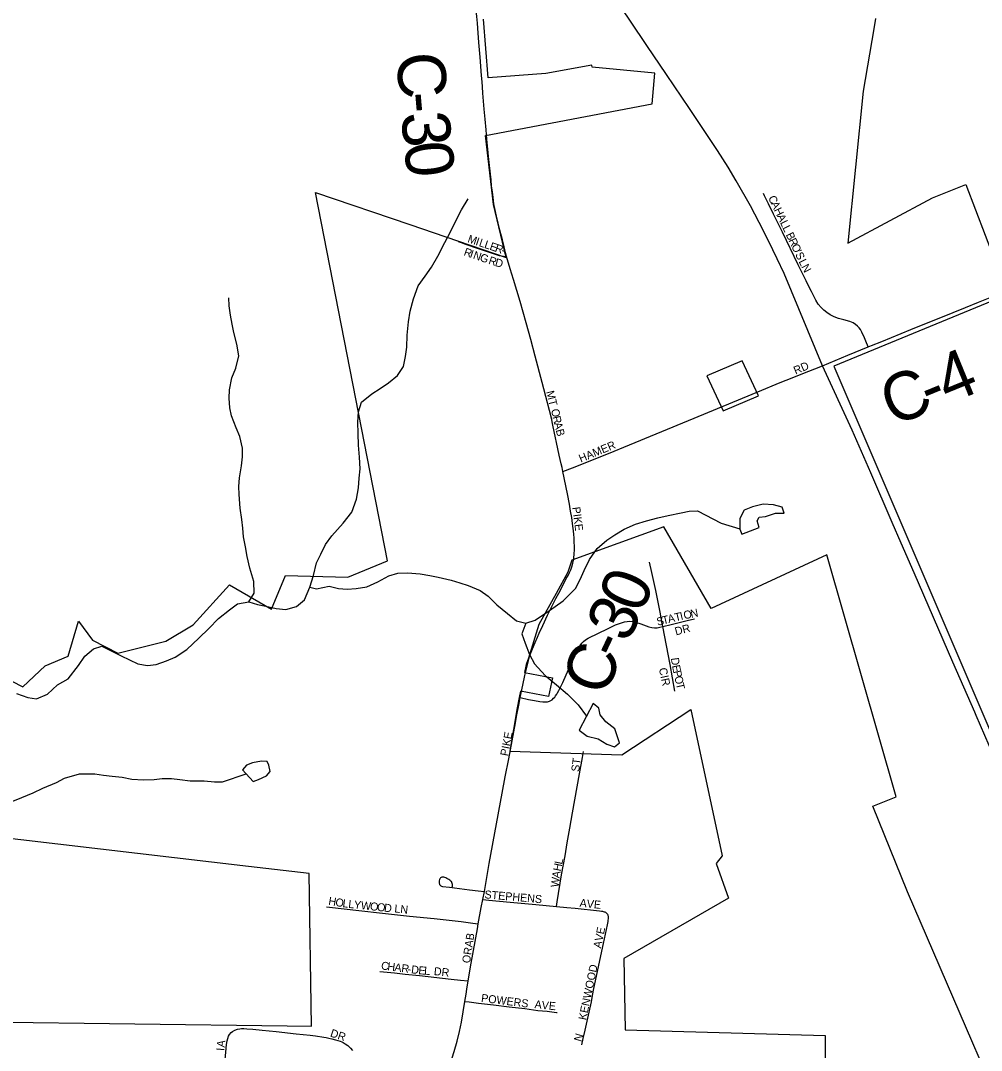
# Model space of a CAD drawing. Extents: x 1451455 to 1749751, y 218250 to 574981.
# Drawn here: x 1566853 to 1572855, y 322002 to 328437 of the extents above; entities that cross this region are included whole.
import ezdxf

# ---------------------------------------------------------------- set-up
doc = ezdxf.new("R2010")
doc.units = 0
for name, color, linetype in [('GM_X_City_Street', 7, 'Continuous'), ('GM_X_City_Street_Text', 7, 'Continuous'), ('GM_X_Corporation', 7, 'Continuous'), ('GM_X_County_Road', 7, 'Continuous'), ('GM_X_County_Road_Text', 7, 'Continuous'), ('GM_X_Minor_Lake', 7, 'Continuous'), ('GM_X_Minor_River', 7, 'Continuous'), ('GM_X_Township_Subdivision', 7, 'Continuous'), ('GM_X_Township_Subdivision_Text', 7, 'Continuous'), ('GM_X_US_Route', 7, 'Continuous')]:
    doc.layers.add(name, color=color, linetype=linetype)

msp = doc.modelspace()

# ---------------------------------------------------------------- linework, layer by layer
at = {"layer": 'GM_X_City_Street'}
for points in [[(1569887.9, 326962.1), (1569882, 326986.5), (1569873, 327023.9), (1569862.5, 327067.2), (1569846.5, 327127), (1569824.8, 327215.5), (1569814.9, 327263.2), (1569809.8, 327292.6), (1569804.6, 327332.1), (1569799.9, 327367), (1569795.4, 327402.9), (1569792, 327442.3), (1569782.6, 327532.3)], [(1572146.5, 326397.8), (1572132.4, 326433.5), (1572124.2, 326454.3), (1572108, 326490), (1572098.6, 326506.7), (1572091.4, 326517.1), (1572080.9, 326528.7), (1572068.9, 326539), (1572052.9, 326548.9), (1572032.3, 326557.3), (1571994.7, 326567), (1571962.5, 326575.7), (1571934.5, 326586.7), (1571910.8, 326599.1), (1571888.4, 326613.7), (1571870, 326628.3), (1571853.1, 326644.5), (1571836, 326665.1), (1571819.7, 326690.5), (1571792.9, 326743.6), (1571772.6, 326784.8), (1571759.5, 326811.3), (1571709.6, 326911.2), (1571611.3, 327115.4), (1571556.8, 327227.6), (1571524.7, 327292.4), (1571500.7, 327342.7), (1571493.2, 327357.2)], [(1569586.5, 327057.5), (1569605.7, 327050.5), (1569633.1, 327040.8), (1569710.3, 327013.9), (1569742.2, 327002.4), (1569805.7, 326980.9), (1569843.1, 326969.4), (1569869.9, 326965.3), (1569887.9, 326962.1)], [(1570240.5, 325619.5), (1570234.9, 325643.8), (1570229.3, 325667.9), (1570216.9, 325721.5), (1570177.7, 325908.1), (1570168.3, 325952.7), (1570144.2, 326048.2), (1570111.2, 326175.3), (1570068.3, 326340.4), (1570040.9, 326445.1), (1570010.9, 326549.1), (1569972.7, 326681.8), (1569931.3, 326818.7), (1569910.9, 326885.9), (1569887.9, 326962.1)], [(1570240.5, 325619.5), (1570300.1, 325641.6), (1570525.2, 325733), (1570656.7, 325787.1), (1571025.2, 325938.6), (1571458.3, 326117.8), (1571597.3, 326175.3), (1571673.3, 326205.9), (1571727.8, 326228.4), (1571862.3, 326280)], [(1570310.9, 325101.1), (1570312.5, 325133.7), (1570312.2, 325155.5), (1570311.4, 325176), (1570310, 325204.1), (1570308.6, 325225.9), (1570306.5, 325249.2), (1570303.4, 325277.4), (1570299.3, 325313.2), (1570296.1, 325331.4), (1570289, 325371.7), (1570281.3, 325416.1), (1570268.9, 325479.2), (1570240.5, 325619.5)], [(1569972.9, 324206.4), (1569989.8, 324283.7), (1570003.1, 324344.7)], [(1569751.4, 322994.9), (1569761.6, 323056.4), (1569780.8, 323169.7), (1569825.5, 323418.5), (1569850.3, 323554.1), (1569860.7, 323608.8), (1569880.5, 323712), (1569901.9, 323824.9), (1569945, 324049.5)], [(1570199.7, 322902), (1570204.5, 322930.8), (1570232.4, 323098.8), (1570253.7, 323218.1), (1570268, 323298.5), (1570284.2, 323389.7), (1570301.4, 323486.8), (1570344.7, 323730.8), (1570362.7, 323832.9), (1570369.1, 323869.5)], [(1569549.5, 323021.7), (1569550, 323029), (1569550.1, 323039.1), (1569549.2, 323045.5), (1569547.1, 323051.7), (1569544.1, 323056.4), (1569541.1, 323059.8), (1569534.1, 323065.3), (1569527.2, 323070.5), (1569520.6, 323074.3), (1569515.6, 323077), (1569509.5, 323080.1), (1569503.6, 323083), (1569496.3, 323085.1), (1569492.7, 323085.5), (1569488.1, 323085.3), (1569483.9, 323084.3), (1569480.1, 323082.4), (1569476.7, 323079.7), (1569474, 323076.6), (1569472.2, 323073.6), (1569470.4, 323069.4), (1569468.5, 323062.1), (1569468.1, 323057.1), (1569468, 323051.4), (1569468.3, 323046.8), (1569468.9, 323043.5), (1569470.3, 323039.6), (1569472.5, 323035.9), (1569475.3, 323032.8), (1569477.9, 323030.9), (1569482.1, 323028.7), (1569489.3, 323026.7), (1569532.3, 323021), (1569658, 323004.9), (1569710.2, 322998.8), (1569751.4, 322994.9)], [(1569740.6, 322945.4), (1569751.4, 322994.9)], [(1569712, 322793.1), (1569730.4, 322894.4), (1569740.6, 322945.4)], [(1569740.6, 322945.4), (1569777.1, 322941.7), (1569911.1, 322928.3), (1570071.4, 322914.1), (1570199.7, 322902)], [(1568763.9, 322898.2), (1568783.4, 322896.2), (1568874.8, 322886.1), (1568966.1, 322875.4), (1569113, 322859.6), (1569282.8, 322841.3), (1569436.3, 322826.2), (1569605.9, 322806.7), (1569677.5, 322797.5), (1569712, 322793.1)], [(1570199.7, 322902), (1570264.3, 322896), (1570316.7, 322890.9), (1570468.8, 322873.9), (1570482.1, 322872.1), (1570487.1, 322871.3), (1570492.3, 322870.3), (1570497.6, 322868.9), (1570501.9, 322867.3), (1570505.6, 322865.5), (1570509.7, 322863.1), (1570513.6, 322859.9), (1570517.5, 322856.1)], [(1570359.4, 322037.8), (1570368.1, 322076.2), (1570379.9, 322128.3), (1570388.5, 322166.5), (1570404.5, 322240.2), (1570418.5, 322305), (1570426.3, 322344.9), (1570434.6, 322388.9), (1570493.4, 322669.2), (1570518.1, 322786.8), (1570522.5, 322808.1), (1570523.7, 322816.2), (1570524.5, 322823.2), (1570524.8, 322829.4), (1570524.9, 322834.6), (1570524.3, 322839.2), (1570523.7, 322842.4), (1570522.5, 322846.4), (1570520.7, 322850.7), (1570517.5, 322856.1)], [(1569649.2, 322435.7), (1569668.1, 322546.3), (1569706.4, 322762.5), (1569712, 322793.1)], [(1569097.6, 322495.7), (1569188.6, 322486.2), (1569255.2, 322478.9), (1569344.7, 322469.2), (1569542.4, 322447.7), (1569600.3, 322441.2), (1569649.2, 322435.7)], [(1569628.3, 322308.1), (1569635.8, 322353.9), (1569640.8, 322384.5), (1569649.2, 322435.7)], [(1569518.6, 321879.1), (1569519.7, 321881.7), (1569547.9, 321955.3), (1569561.3, 321995.9), (1569579.7, 322059), (1569594.8, 322119.7), (1569606.4, 322177.7), (1569628.3, 322308.1)], [(1569628.3, 322308.1), (1569654, 322304.9), (1569713.9, 322297.4), (1569807.6, 322286.1), (1569905.7, 322274.3), (1570003.2, 322262.8), (1570083.9, 322252.3), (1570142.7, 322246.5), (1570201.3, 322239.7), (1570204.6, 322239.4)], [(1568121.7, 321849.9), (1568139.7, 322039.3), (1568143.2, 322062.1), (1568147, 322076.8), (1568152.1, 322090.3), (1568158.6, 322102.3), (1568167.9, 322113), (1568176.2, 322119.5), (1568190.6, 322127.8), (1568207.2, 322134.6), (1568222.1, 322137.5), (1568233.4, 322138.5), (1568247.1, 322138.5), (1568267, 322137.5), (1568303.7, 322134.3), (1568362.9, 322127.8), (1568449.1, 322119.1), (1568574.8, 322105.9), (1568662, 322096.8), (1568695.7, 322093.1), (1568746.2, 322085.7), (1568761.5, 322082.9), (1568779.1, 322079.2), (1568797.2, 322075), (1568820.9, 322068.5), (1568835.6, 322064.8), (1568849, 322059.7), (1568858.8, 322056), (1568867.1, 322051.9), (1568881.2, 322043.7), (1568896.9, 322031.8), (1568913.7, 322016.1), (1568927.1, 322001)]]:
    msp.add_lwpolyline(points, dxfattribs=at)
at = {"layer": 'GM_X_Corporation'}
for points in [[(1566663.6, 324379.1), (1566867.7, 324274.8), (1567007.1, 324404.5), (1567151.2, 324465.4), (1567214.1, 324684.5), (1567301.5, 324564.8), (1567459.5, 324484.2), (1567759.8, 324559.9), (1567931.2, 324661), (1568158.8, 324911.6), (1568419.6, 324759.2), (1568508.6, 324970.5), (1568897.6, 324959.4), (1569144.7, 325061.5), (1568695.6, 327363.8), (1569284.1, 327162.3), (1569886.5, 326956), (1569806.6, 327288.1), (1569756.5, 327718.5), (1570797.3, 327916.6), (1570814.8, 328109.2), (1570422.9, 328145.8), (1570422.1, 328159.3), (1570133.6, 328107.3), (1569773, 328079.5), (1569744.2, 328445.9)], [(1572192.2, 328449.8), (1572182, 328385.6), (1572115.8, 327997.1), (1572020.1, 327047.3), (1572549.9, 327329.1), (1572756.8, 327412.2), (1572999.7, 326780.6)], [(1573137, 326772.8), (1571933.2, 326277.8), (1572976.6, 323842)], [(1573248.1, 321008.8), (1572392.3, 322992.4), (1572176.1, 323527.5), (1572321.7, 323586.4), (1571889.6, 325098.4), (1571165.6, 324763), (1570870.3, 325274.6), (1570296.5, 325065.6), (1570271.6, 324990.8), (1570199, 324857.6), (1570090.8, 324662.7), (1570025.9, 324452.6), (1570010.7, 324413.6), (1570000.2, 324363.6), (1570175.5, 324331.1), (1570150, 324213.8), (1569976.2, 324246.1), (1569968.3, 324207.7), (1569954.9, 324142.8), (1569909, 323871.8), (1570608.2, 323849.6), (1571040.3, 324131.5), (1571235, 323217.7), (1571198, 323170.4), (1571274.1, 322953.4), (1570621.1, 322576.4), (1570628.9, 322129.6), (1571877.7, 322094.6), (1571882.8, 320326.2)], [(1565660.6, 322192.7), (1568518.7, 322155.9), (1568670.5, 322153.9), (1568656.1, 323107.2), (1568275.9, 323151.7), (1566159.4, 323399.4)]]:
    msp.add_lwpolyline(points, dxfattribs=at)
msp.add_lwpolyline([(1571241.5, 325999.2), (1571462.4, 326093), (1571361, 326310.5), (1571140.1, 326216.7)], close=True, dxfattribs=at)
at = {"layer": 'GM_X_County_Road'}
for points in [[(1569706.4, 328420.5), (1569702.7, 328462.6), (1569699.4, 328501.2), (1569687.8, 328634.8), (1569684.2, 328673.7), (1569681.5, 328700.7)], [(1569735.4, 328054.5), (1569732.5, 328094), (1569723.4, 328208.8), (1569716.1, 328300.5), (1569708.8, 328390.6), (1569706.4, 328420.5)], [(1569782.6, 327532.3), (1569776.7, 327588.1), (1569771.8, 327634.1), (1569766, 327695.4), (1569760.7, 327755.5), (1569754.9, 327820.8), (1569749.6, 327883), (1569740.1, 327983.9), (1569737.6, 328023.9), (1569735.4, 328054.5)], [(1572146.5, 326397.8), (1572168.1, 326406.6), (1572231.8, 326432.6), (1572414.4, 326506), (1572678.8, 326613.1), (1572754.6, 326644.2), (1572836.8, 326677.1), (1572951.8, 326724.3), (1573074.6, 326774.7)], [(1571862.3, 326280), (1572019.4, 326345.8), (1572146.5, 326397.8)], [(1570003.1, 324344.7), (1570019.2, 324410.6), (1570023.2, 324428), (1570028.6, 324448.7), (1570034.6, 324469.3), (1570042.1, 324490.5), (1570050.6, 324510.7), (1570067.3, 324550.3), (1570081.2, 324584), (1570092.6, 324610), (1570114.9, 324657.6), (1570144.6, 324720.8), (1570171, 324775.3), (1570196.7, 324825), (1570224.6, 324879), (1570261.3, 324950), (1570272.6, 324970), (1570281.3, 324988), (1570290.6, 325005.4), (1570296.6, 325024.1), (1570303.3, 325047.4), (1570305.9, 325065.4), (1570308.8, 325082.4), (1570310.9, 325101.1)], [(1569945, 324049.5), (1569953.7, 324098.6), (1569964.5, 324159.2), (1569972.9, 324206.4)]]:
    msp.add_lwpolyline(points, dxfattribs=at)
at = {"layer": 'GM_X_Minor_Lake'}
for points in [[(1571466.8, 325269.8), (1571453.4, 325312), (1571465.8, 325333.9), (1571505.9, 325339.3), (1571568.3, 325358.3), (1571622.3, 325359.4), (1571610.9, 325395.7), (1571555.1, 325410.6), (1571491.1, 325415.6), (1571424.8, 325398.7), (1571372.4, 325377.5), (1571345.6, 325325.8), (1571346.5, 325259.7), (1571358, 325227.4)], [(1571358, 325227.4), (1571466.8, 325269.8)], [(1570341.5, 324003.4), (1570393, 323966.5), (1570460.8, 323949.3), (1570514.3, 323916.4), (1570562.1, 323899.6), (1570594.5, 323923.1), (1570565.9, 324011.8), (1570508.5, 324054.8), (1570473.2, 324099.4), (1570465.9, 324141.6), (1570430.3, 324170.3)], [(1570430.3, 324170.3), (1570341.5, 324003.4)], [(1568306.7, 323681.4), (1568339, 323694.9), (1568389.4, 323718.1), (1568411.9, 323745.8), (1568404.5, 323784), (1568392.8, 323808.2), (1568356.8, 323808.8), (1568302.6, 323799.7), (1568264.4, 323784.3), (1568239.9, 323754.6)], [(1568239.9, 323754.6), (1568306.7, 323681.4)]]:
    msp.add_lwpolyline(points, dxfattribs=at)
at = {"layer": 'GM_X_Minor_River'}
for points in [[(1566828.4, 324232.2), (1566898, 324207), (1566952, 324198.1), (1567020.5, 324229.1), (1567083.5, 324286.2), (1567150.1, 324323.2), (1567215.5, 324406.3), (1567254.5, 324465.8), (1567309.3, 324511), (1567359.6, 324528.2), (1567427.1, 324495.1), (1567480.7, 324468.1), (1567534.3, 324443.2), (1567586, 324418.4), (1567645.9, 324407.4), (1567700, 324412.5), (1567764.4, 324435.5), (1567818.8, 324458.7), (1567891.7, 324507.6), (1567966.9, 324578.6), (1568027.9, 324637.7), (1568088.9, 324700.8), (1568157.9, 324755.8), (1568208.5, 324793.1), (1568278.8, 324806), (1568332.5, 324789.1), (1568384.4, 324778.2), (1568450.2, 324763.2), (1568510.2, 324756.2), (1568576.5, 324775.2), (1568627.2, 324818.4), (1568660.5, 324896), (1568681.7, 324969.8), (1568701, 325049.7), (1568727.9, 325103.4), (1568756.9, 325163), (1568797.8, 325216.5), (1568867.1, 325297.5), (1568922.3, 325364.8), (1568951.6, 325446.4), (1568962.8, 325518.4), (1568967.7, 325578.4), (1568974.7, 325636.4), (1568969.8, 325708.6), (1568963, 325784.9), (1568962.2, 325857), (1568959.3, 325927.2), (1568964.4, 325993.3), (1568983.4, 326053.1), (1569046.2, 326104.2), (1569098.8, 326137.4), (1569151.4, 326172.6), (1569208.2, 326219.8), (1569245.1, 326275.3), (1569258.1, 326337.2), (1569265.1, 326397.2), (1569268.3, 326471.3), (1569275.7, 326555.4), (1569286.7, 326621.3), (1569308, 326699.1), (1569337.3, 326778.8), (1569380.3, 326840.2), (1569419.2, 326895.7), (1569458.4, 326965.2), (1569503.8, 327050.7), (1569538.9, 327116.2), (1569572, 327185.8), (1569607.2, 327255.4), (1569648.3, 327322.9)], [(1568278.8, 324806), (1568311.7, 324859.6), (1568310.8, 324931.7), (1568284.2, 325016.3), (1568267.3, 325088.7), (1568258.3, 325149), (1568245.3, 325211.3), (1568242.1, 325265.5), (1568235, 325319.7), (1568224.1, 325390), (1568217.5, 325476.3), (1568216.3, 325526.4), (1568221.2, 325580.4), (1568232.4, 325654.4), (1568239.3, 325710.4), (1568240.1, 325764.5), (1568223.3, 325838.9), (1568200.2, 325893.3), (1568171.3, 325968), (1568160.1, 326018.2), (1568155.1, 326078.4), (1568157.9, 326130.5), (1568173.1, 326204.4), (1568198.1, 326266.1), (1568215.4, 326342), (1568204.6, 326416.3), (1568185.7, 326488.7), (1568174.5, 326541), (1568163.4, 326597.3), (1568156.4, 326655.5), (1568153.2, 326705.7)], [(1568660.5, 324896), (1568702.4, 324887.3), (1568780.7, 324902.1), (1568838.6, 324889.2), (1568892.5, 324884.3), (1568948.6, 324887.4), (1569016.8, 324898.3), (1569085.4, 324929.3), (1569154.1, 324968.3), (1569210.4, 324983.4), (1569270.5, 324986.4), (1569348.4, 324979.2), (1569408.3, 324970.2), (1569462.2, 324959.3), (1569541.9, 324940), (1569597.7, 324923.1), (1569649.5, 324906.2), (1569723, 324875), (1569774.5, 324840.1), (1569827.7, 324787.1), (1569894.9, 324731.9), (1569950.2, 324687), (1570010, 324672), (1570066.4, 324691.1), (1570157.4, 324751.8), (1570242.4, 324810.5), (1570319.7, 324887.4), (1570348.7, 324945.1), (1570373.6, 325000.8), (1570406.7, 325070.4), (1570453.8, 325137.7), (1570514.7, 325190.9), (1570565.3, 325224.1), (1570623.9, 325259.2), (1570694.5, 325290.2), (1570762.9, 325311.1), (1570833.2, 325330), (1570897.5, 325345), (1570979.9, 325361.7), (1571030.1, 325371), (1571082.1, 325374.1), (1571229, 325297.6), (1571346.5, 325262.1)], [(1570010, 324672), (1569984.9, 324604.2), (1570004, 324547.8), (1570032.9, 324475.2), (1570064, 324418.6), (1570128.9, 324345.4), (1570200, 324286.2), (1570269.1, 324229), (1570336.1, 324161.8), (1570387.9, 324090.5)], [(1566783.4, 323551.6), (1566860, 323582.4), (1566932.5, 323611.3), (1566991, 323640.4), (1567077.7, 323677.1), (1567128.1, 323702.3), (1567220.7, 323730.9), (1567316.7, 323729.4), (1567370.7, 323722.5), (1567424.6, 323715.6), (1567488.5, 323708.6), (1567548.4, 323697.6), (1567620.4, 323692.4), (1567686.5, 323695.4), (1567736.6, 323700.6), (1567796.7, 323701.6), (1567848.6, 323694.8), (1567912.5, 323685.7), (1568000.6, 323686.3), (1568064.5, 323679.3), (1568114.6, 323680.5), (1568262.4, 323729.9)]]:
    msp.add_lwpolyline(points, dxfattribs=at)
at = {"layer": 'GM_X_Township_Subdivision'}
for points in [[(1570865, 324650.8), (1570861.2, 324670.6), (1570847.5, 324741.3), (1570821, 324876.2), (1570796.9, 324989.3), (1570782.1, 325053.8)], [(1570164.7, 324188.4), (1570173, 324193.6), (1570182.7, 324202.5), (1570189.7, 324210), (1570195.2, 324217.7), (1570202.4, 324228.3), (1570207.3, 324237), (1570214.6, 324250.6), (1570220.9, 324263.2), (1570239.1, 324301.7), (1570276.4, 324382.1), (1570337.5, 324512.6), (1570348.3, 324532.8), (1570357.8, 324546.2), (1570369, 324558), (1570381.7, 324568.4), (1570398.4, 324578.7), (1570522.5, 324638.3), (1570569.9, 324660.6), (1570594.4, 324669.9), (1570625.8, 324679.4), (1570641.8, 324682.5), (1570658.2, 324683.5), (1570674.5, 324682.4), (1570693.8, 324678.5), (1570728.1, 324667.4), (1570777.5, 324649.9), (1570796.5, 324644.9), (1570812.7, 324642.8), (1570829, 324643.2), (1570845.2, 324646), (1570865, 324650.8)], [(1570865, 324650.8), (1570916.5, 324663.5), (1570976.1, 324678.1), (1571016.5, 324688), (1571062, 324699.1)], [(1570939.5, 324246.8), (1570911.5, 324413.4), (1570865, 324650.8)], [(1569972.9, 324206.4), (1570025.9, 324195.7), (1570063.3, 324188.1), (1570095.6, 324181.5), (1570115.4, 324179.3), (1570131.9, 324179.2), (1570145, 324181.1), (1570157.6, 324185.2), (1570164.7, 324188.4)]]:
    msp.add_lwpolyline(points, dxfattribs=at)
at = {"layer": 'GM_X_US_Route'}
for points in [[(1570888, 328100.5), (1570765.3, 328282.2), (1570662.4, 328434.3), (1570554.1, 328595.6)], [(1571862.3, 326280), (1571622.2, 326856.9), (1571579.7, 326949.2), (1571525.3, 327061.3), (1571467.2, 327175.1), (1571411.6, 327279.2), (1571323.7, 327436.6), (1571272.6, 327520.6), (1571205.8, 327625.7), (1571031.5, 327888), (1570888, 328100.5)], [(1572822.4, 324094.7), (1572813.2, 324116.1), (1572676.7, 324428.7), (1572435.2, 324985.4), (1572354, 325171.7), (1572297.2, 325300.9), (1572163.8, 325611.2), (1572047, 325878.8), (1571862.3, 326280)], [(1572926.7, 323852.2), (1572902.7, 323908.2), (1572822.4, 324094.7)]]:
    msp.add_lwpolyline(points, dxfattribs=at)

# ---------------------------------------------------------------- texts
at = {"layer": 'GM_X_City_Street_Text'}
for s, rotation, p in [('C', 295.58759, (1571521.2, 327329.8)), ('A', 295.593, (1571538.3, 327294)), ('H', 295.58269, (1571557.3, 327254.4)), ('A', 295.593, (1571576.3, 327214.7)), ('L', 295.59373, (1571595.3, 327175)), ('L', 295.58141, (1571610.5, 327143.2)), ('B', 295.58759, (1571631.4, 327099.6)), ('M', 341.36923, (1569641.3, 327053)), ('I', 341.35771, (1569691.4, 327036.1)), ('L', 341.36614, (1569712.2, 327029.1)), ('L', 341.37068, (1569745.6, 327017.8)), ('E', 341.36632, (1569778.9, 327006.6)), ('R', 295.58855, (1571648.5, 327063.8)), ('R', 340.91225, (1569617.6, 326971.7)), ('I', 340.89459, (1569655, 326958.8)), ('N', 340.91271, (1569675.8, 326951.6)), ('G', 340.9085, (1569717.4, 326937.2)), ('R', 341.36154, (1569812.3, 326995.3)), ('-', 344.54565, (1569852.6, 326981.8)), ('O', 295.59254, (1571665.6, 327028.1)), ('S', 295.58369, (1571690.3, 326976.5)), ("'", 295.5714, (1571684.6, 326988.4)), ('R', 341.30518, (1569771.8, 326918.3)), ('D', 345.04962, (1569812.8, 326904.6)), ('L', 296.83639, (1571711.8, 326931.8)), ('N', 298.0239, (1571728.2, 326899.4)), ('RD', 22.83339, (1571693.9, 326224.9)), ('MT', 284.03497, (1570135.8, 326118)), ('O', 279.97254, (1570166.8, 326007.1)), ('R', 283.12621, (1570175, 325960.9)), ('A', 284.47832, (1570184.3, 325921)), ('B', 284.53047, (1570195.3, 325878.4)), ('HAMER', 22.442, (1570352.1, 325675)), ('PIKE', 277.3535, (1570298.7, 325395.6)), ('PIKE', 79.04505, (1569897.5, 323838.3)), ('ST', 82.87161, (1570341.7, 323740.9)), ('L', 78.2239, (1570236, 323161.3)), ('A', 81.11259, (1570220.5, 323075.4)), ('H', 78.37927, (1570227.1, 323118.3)), ('W', 83.55583, (1570214.1, 323019.1)), ('STEPHENS', 355.02985, (1569749.1, 322952.7)), ('H', 350.19271, (1568773.1, 322913)), ('O', 350.30218, (1568816.6, 322905.5)), ('L', 352.43766, (1568861.9, 322897.8)), ('L', 353.95701, (1568898.3, 322893)), ('Y', 354.03366, (1568933.4, 322889.2)), ('W', 354.03895, (1568977.1, 322884.7)), ('O', 354.03276, (1569034, 322878.7)), ('AVE', 354.09322, (1570343.2, 322899.9)), ('O', 354.03389, (1569077.8, 322874.1)), ('D', 354.03389, (1569121.5, 322869.6)), ('LN', 353.9883, (1569186.1, 322864.7)), ('ORAB', 81.25614, (1569659.8, 322544.3)), ('AVE', 78.30938, (1570478.3, 322637.2)), ('C', 352.76805, (1569102.7, 322508.3)), ('H', 352.7679, (1569142, 322503.3)), ('A', 352.7679, (1569185.6, 322497.7)), ('R', 352.756, (1569229.2, 322492.2)), ('-', 352.78123, (1569268.6, 322487.2)), ('D', 352.97163, (1569290.6, 322484.4)), ('E', 354.9735, (1569336.1, 322478.8)), ('L', 356.1083, (1569372.3, 322475.7)), ('DR', 353.99459, (1569432.5, 322473.1)), ('KENWOOD', 78.14637, (1570385.8, 322188.1)), ('POWERS', 352.87523, (1569727.4, 322305.8)), ('AVE', 354.09566, (1570061.7, 322266.3)), ('DR', 341.56323, (1568783.3, 322089.8)), ('N', 73.29974, (1570355.3, 322052.8)), ('A', 82.61335, (1568126.9, 322018.7)), ('I', 85.05486, (1568125.1, 321997.3))]:
    msp.add_text(s, height=50, rotation=rotation, dxfattribs=at).set_placement(p)
at = {"layer": 'GM_X_County_Road_Text'}
for s, rotation, p in [('C', 274.80238, (1569198.1, 328228.1)), ('-', 274.87392, (1569218.7, 327982.2)), ('3', 275.17081, (1569229.3, 327857.7)), ('0', 276.42101, (1569246.7, 327666.6)), ('4', 22.26877, (1572646, 326038.5)), ('C', 21.734, (1572300.3, 325899.5)), ('-', 22.23337, (1572531.8, 325991.8)), ('0', 67.50721, (1570731.1, 324723.4)), ('3', 64.5079, (1570644.6, 324540.9)), ('C', 69.40215, (1570507.9, 324205.1)), ('-', 64.71972, (1570592.1, 324429.8))]:
    msp.add_text(s, height=300, rotation=rotation, dxfattribs=at).set_placement(p)
at = {"layer": 'GM_X_Township_Subdivision_Text'}
for s, rotation, p in [('A', 13.68735, (1570901.2, 324671.9)), ('T', 13.69498, (1570944, 324682.3)), ('I', 13.5697, (1570978.2, 324690.6)), ('O', 12.19931, (1570999.2, 324695.7)), ('N', 11.34208, (1571042.1, 324705)), ('S', 13.69498, (1570832.8, 324655.2)), ('T', 13.68171, (1570867, 324663.6)), ('DR', 14.74045, (1570946.7, 324594.9)), ('D', 277.80553, (1570914.9, 324453.2)), ('E', 281.87283, (1570921.5, 324405.8)), ('CIR', 282.26794, (1570839.4, 324387.8)), ('P', 282.52251, (1570928.9, 324370.8)), ('O', 282.52821, (1570936.5, 324336.4)), ('T', 282.5349, (1570946.1, 324293.4))]:
    msp.add_text(s, height=50, rotation=rotation, dxfattribs=at).set_placement(p)

doc.saveas('drawing.dxf')
